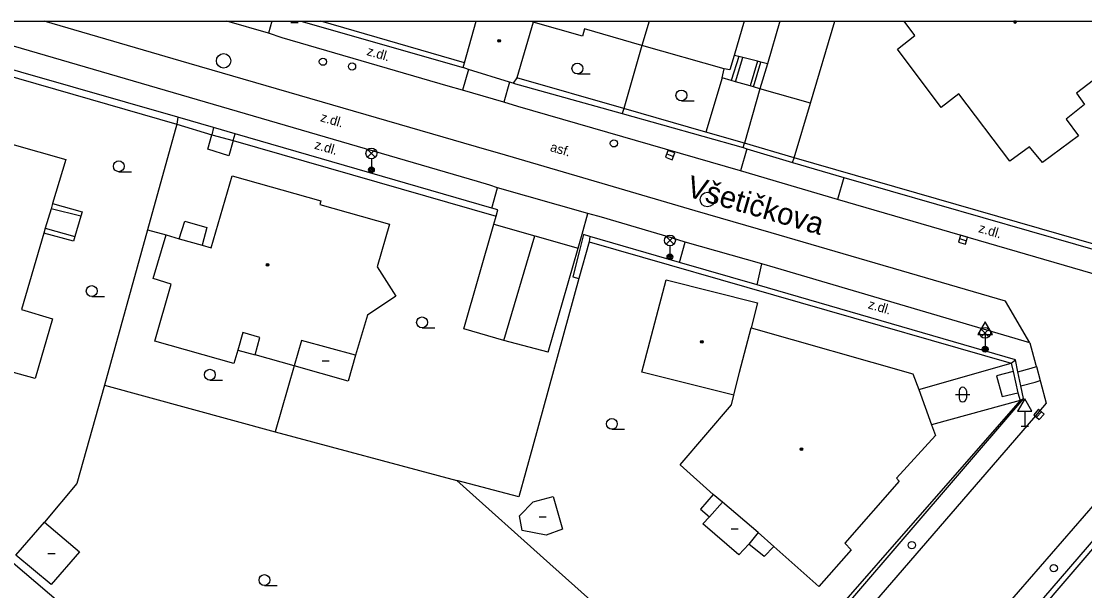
# Model space of a CAD drawing. Extents: x -600309 to -598967, y -1161267 to -1160292.
# Drawn here: x -599515.9 to -599442.5, y -1160331.7 to -1160292.3 of the extents above; entities that cross this region are included whole.
import ezdxf

# ---------------------------------------------------------------- set-up
doc = ezdxf.new("R2010")
doc.units = 0
for name, color, linetype in [('Level 10', 7, 'Continuous'), ('Level 11', 7, 'Continuous'), ('Level 27', 7, 'Continuous'), ('Level 28', 7, 'Continuous'), ('Level 33', 7, 'Continuous'), ('Level 34', 7, 'Continuous'), ('Level 36', 7, 'Continuous'), ('Level 39', 7, 'Continuous'), ('Level 40', 7, 'Continuous'), ('Level 5', 7, 'Continuous'), ('Level 50', 7, 'Continuous'), ('Level 51', 7, 'Continuous'), ('Level 52', 7, 'Continuous'), ('Level 7', 7, 'Continuous'), ('Level 8', 7, 'Continuous'), ('Vrstva 39', 7, 'Continuous'), ('Vrstva 63', 7, 'Continuous')]:
    doc.layers.add(name, color=color, linetype=linetype)

msp = doc.modelspace()

# ---------------------------------------------------------------- linework, layer by layer
at = {"layer": 'Level 10'}
for p, q in [((-599504.88, -1160297.45), (-599522.4337, -1160292.3474)), ((-599498.88, -1160293.18), (-599501.7446, -1160292.3474))]:
    msp.add_line(p, q, dxfattribs=at)
for points in [[(-599497.93, -1160293.48), (-599498.88, -1160293.18)], [(-599486.46, -1160296.83), (-599497.93, -1160293.48)], [(-599485.46, -1160297.1), (-599486.46, -1160296.83)], [(-599484.44, -1160303.42), (-599504.88, -1160297.45)], [(-599482.62, -1160297.93), (-599485.46, -1160297.1)], [(-599481.65, -1160298.23), (-599482.62, -1160297.93)], [(-599466.26, -1160302.68), (-599481.65, -1160298.23)], [(-599441.35, -1160309.96), (-599459.56, -1160304.65), (-599463.39, -1160303.53), (-599466.26, -1160302.68)], [(-599483.04, -1160303.84), (-599483.59, -1160303.67), (-599484.44, -1160303.42)], [(-599476.8, -1160305.62), (-599483.04, -1160303.84)], [(-599475.86, -1160305.88), (-599476.13, -1160305.81), (-599476.8, -1160305.62)], [(-599471.04, -1160307.31), (-599475.86, -1160305.88)], [(-599470.09, -1160307.61), (-599471.04, -1160307.31)], [(-599464.79, -1160309.1), (-599470.09, -1160307.61)], [(-599446.27, -1160314.56), (-599463.84, -1160309.38), (-599464.79, -1160309.1)], [(-599446.27, -1160314.56), (-599445.86, -1160316.09), (-599445.83, -1160316.2), (-599445.57, -1160317.16), (-599445.54, -1160317.25), (-599445.15, -1160318.73)], [(-599445.15, -1160318.73), (-599446.03, -1160319.75), (-599467.26, -1160344.33), (-599477.61, -1160356.27), (-599481, -1160360.18), (-599484.94, -1160364.73), (-599489.27, -1160369.71), (-599492.72, -1160373.69), (-599495.41, -1160376.79), (-599504.74, -1160387.55), (-599521.36, -1160406.71), (-599521.57, -1160406.95)], [(-599513.5, -1160408.64), (-599512.96, -1160408.02), (-599495.95, -1160388.3), (-599492.05, -1160383.78), (-599461.65, -1160348.56), (-599459.87, -1160346.51), (-599457.69, -1160344), (-599438.7, -1160322.13), (-599438.29, -1160321.66), (-599437.1599, -1160320.36)]]:
    msp.add_lwpolyline(points, dxfattribs=at)
at = {"layer": 'Level 11'}
msp.add_line((-599498.6351, -1160292.3474), (-599498.88, -1160293.18), dxfattribs=at)
for points in [[(-599446.27, -1160314.56), (-599447.95, -1160311.68), (-599464.15, -1160306.96), (-599469.39, -1160305.43), (-599475.44, -1160303.66), (-599482.89, -1160301.48), (-599483.79, -1160301.22), (-599504.36, -1160295.26), (-599514.3666, -1160292.3474)], [(-599463.5475, -1160292.3474), (-599464.41, -1160295.28), (-599464.92, -1160297.01)], [(-599464.41, -1160295.28), (-599464.87, -1160295.17), (-599465.1, -1160295.11), (-599466.1, -1160294.85), (-599466.39, -1160294.78), (-599466.71, -1160294.7)], [(-599466.39, -1160294.78), (-599466.91, -1160296.43)], [(-599466.61, -1160296.52), (-599466.1, -1160294.85)], [(-599465.1, -1160295.11), (-599465.6, -1160296.81)], [(-599465.37, -1160296.88), (-599464.87, -1160295.17)], [(-599485.05, -1160295.67), (-599485.46, -1160297.1)], [(-599467.54, -1160296.25), (-599467.39, -1160295.63)], [(-599482.22, -1160296.55), (-599482.62, -1160297.93)], [(-599467.54, -1160296.25), (-599468.67, -1160300)], [(-599461.43, -1160298.01), (-599464.92, -1160297.01), (-599465.37, -1160296.88), (-599465.6, -1160296.81), (-599466.61, -1160296.52), (-599466.91, -1160296.43), (-599467.54, -1160296.25)], [(-599464.92, -1160297.01), (-599466, -1160300.76)], [(-599502.66, -1160299.68), (-599502.79, -1160300.19)], [(-599501.31, -1160300.57), (-599501.62, -1160301.63), (-599503.05, -1160301.17), (-599502.79, -1160300.19)], [(-599501.31, -1160300.57), (-599501.18, -1160300.11)], [(-599465.82, -1160301.15), (-599466.26, -1160302.68)], [(-599466.08, -1160301.07), (-599466, -1160300.76)], [(-599459.12, -1160303.13), (-599459.56, -1160304.65)], [(-599483.45, -1160305.25), (-599483.04, -1160303.84)], [(-599513.78, -1160304.94), (-599511.74, -1160305.51), (-599511.83, -1160305.8)], [(-599511.83, -1160305.8), (-599513.89, -1160305.3)], [(-599477.48, -1160308.02), (-599477.2058, -1160307.0523), (-599476.8, -1160305.62)], [(-599511.83, -1160305.8), (-599512.24, -1160307.2)], [(-599505.03, -1160307.38), (-599504.65, -1160306.15), (-599503.14, -1160306.59), (-599503.46, -1160307.81)], [(-599483.31, -1160306.36), (-599483.15, -1160305.81)], [(-599512.24, -1160307.2), (-599512.34, -1160307.53), (-599514.39, -1160306.98)], [(-599514.3, -1160306.63), (-599512.24, -1160307.2)], [(-599507.23, -1160306.74), (-599505.94, -1160307.1)], [(-599470.49, -1160309), (-599470.09, -1160307.61)], [(-599465.11, -1160310.56), (-599464.79, -1160309.1)], [(-599500.98, -1160315.07), (-599499.79, -1160315.39)], [(-599453.95, -1160317.77), (-599447.57, -1160315.9699)], [(-599447.57, -1160315.9699), (-599447.44, -1160316.53)], [(-599447.44, -1160316.53), (-599448.59, -1160316.84), (-599448.19, -1160318.27), (-599447.12, -1160318)], [(-599447.44, -1160316.53), (-599447.12, -1160318)], [(-599447.1, -1160316.56), (-599446.18, -1160316.3)], [(-599446.18, -1160316.3), (-599445.83, -1160316.2)], [(-599446.9, -1160317.53), (-599445.92, -1160317.26)], [(-599445.92, -1160317.26), (-599445.57, -1160317.16)], [(-599447.12, -1160318), (-599446.94, -1160318.53)], [(-599446.94, -1160318.53), (-599453.07, -1160320.21)], [(-599468.15, -1160325.02), (-599469.02, -1160326.05)], [(-599469.02, -1160326.05), (-599468.4, -1160326.57)], [(-599464.62, -1160329.3), (-599465.69, -1160328.45)], [(-599463.9699, -1160328.61), (-599464.62, -1160329.3)]]:
    msp.add_lwpolyline(points, dxfattribs=at)
at = {"layer": 'Level 27'}
for p, q in [((-599471.3641, -1160301.5023), (-599470.8959, -1160301.6777)), ((-599451.14, -1160307.36), (-599450.66, -1160307.5)), ((-599445.8157, -1160319.6872), (-599445.4843, -1160319.3128))]:
    msp.add_line(p, q, dxfattribs=at)
for points in [[(-599471.4518, -1160301.7363), (-599470.9837, -1160301.9118), (-599470.8082, -1160301.4437), (-599471.2763, -1160301.2682)], [(-599451.21, -1160307.6), (-599450.73, -1160307.74), (-599450.59, -1160307.26), (-599451.07, -1160307.12)], [(-599445.6286, -1160319.8529), (-599445.2971, -1160319.4786), (-599445.6714, -1160319.1471), (-599446.0029, -1160319.5214)]]:
    msp.add_lwpolyline(points, close=True, dxfattribs=at)
for centre in [(-599501.97, -1160295.08), (-599468.55, -1160304.66)]:
    msp.add_circle(centre, 0.5, dxfattribs=at)
at = {"layer": 'Level 28'}
for centre in [(-599495.11, -1160295.14), (-599493.1, -1160295.47), (-599475.01, -1160300.78), (-599454.43, -1160328.53), (-599444.63, -1160330.12)]:
    msp.add_circle(centre, 0.25, dxfattribs=at)
at = {"layer": 'Level 33'}
for p, q in [((-599492.025, -1160301.74), (-599491.495, -1160301.21)), ((-599492.025, -1160301.21), (-599491.495, -1160301.74)), ((-599491.76, -1160301.85), (-599491.76, -1160302.6)), ((-599471.405, -1160307.75), (-599470.875, -1160307.22)), ((-599471.405, -1160307.22), (-599470.875, -1160307.75)), ((-599471.14, -1160307.86), (-599471.14, -1160308.61)), ((-599449.635, -1160314.13), (-599449.105, -1160313.6)), ((-599449.635, -1160313.6), (-599449.105, -1160314.13)), ((-599449.37, -1160314.24), (-599449.37, -1160314.99))]:
    msp.add_line(p, q, dxfattribs=at)
for centre, radius in [((-599491.76, -1160301.475), 0.375), ((-599491.76, -1160302.6), 0.2), ((-599491.76, -1160302.6), 0.1445), ((-599491.76, -1160302.6), 0.0876), ((-599471.14, -1160307.485), 0.375), ((-599471.14, -1160308.61), 0.2), ((-599471.14, -1160308.61), 0.1445), ((-599471.14, -1160308.61), 0.0876), ((-599449.37, -1160313.865), 0.375), ((-599449.37, -1160314.99), 0.2), ((-599449.37, -1160314.99), 0.1445), ((-599449.37, -1160314.99), 0.0876)]:
    msp.add_circle(centre, radius, dxfattribs=at)
at = {"layer": 'Level 34'}
for p, q in [((-599497.32, -1160292.43), (-599496.82, -1160292.43)), ((-599497.07, -1160292.3474), (-599497.07, -1160292.43)), ((-599449.37, -1160313.972), (-599449.37, -1160314.99)), ((-599449.62, -1160314.99), (-599449.12, -1160314.99)), ((-599446.63, -1160319.282), (-599446.63, -1160320.3)), ((-599446.88, -1160320.3), (-599446.38, -1160320.3))]:
    msp.add_line(p, q, dxfattribs=at)
for points in [[(-599449.87, -1160313.972), (-599448.87, -1160313.972), (-599449.37, -1160313.106)], [(-599447.13, -1160319.282), (-599446.13, -1160319.282), (-599446.63, -1160318.416)]]:
    msp.add_lwpolyline(points, close=True, dxfattribs=at)
at = {"layer": 'Level 36'}
for p, q in [((-599477.53, -1160295.985), (-599476.655, -1160295.985)), ((-599470.35, -1160297.845), (-599469.475, -1160297.845)), ((-599509.21, -1160302.735), (-599508.335, -1160302.735)), ((-599511.08, -1160311.355), (-599510.205, -1160311.355)), ((-599488.26, -1160313.515), (-599487.385, -1160313.515)), ((-599502.92, -1160317.135), (-599502.045, -1160317.135)), ((-599451.4159, -1160318.126), (-599450.4159, -1160318.126)), ((-599451.1659, -1160317.876), (-599451.1659, -1160318.376)), ((-599450.6659, -1160317.876), (-599450.6659, -1160318.376)), ((-599475.15, -1160320.525), (-599474.275, -1160320.525)), ((-599499.15, -1160331.315), (-599498.275, -1160331.315))]:
    msp.add_line(p, q, dxfattribs=at)
for centre in [(-599477.5301, -1160295.6099), (-599470.3501, -1160297.4699), (-599509.2101, -1160302.3599), (-599511.0801, -1160310.9799), (-599488.2601, -1160313.1399), (-599502.9201, -1160316.7599), (-599475.1501, -1160320.1499), (-599499.1501, -1160330.9399)]:
    msp.add_circle(centre, 0.375, dxfattribs=at)
for centre, start, end in [((-599450.9156, -1160317.8763), 0, 180), ((-599450.9156, -1160318.3763), 180, 0)]:
    msp.add_arc(centre, 0.25, start, end, dxfattribs=at)
at = {"layer": 'Level 39'}
for p, q in [((-599495.17, -1160315.8), (-599494.67, -1160315.8)), ((-599480.18, -1160326.58), (-599479.68, -1160326.58)), ((-599466.92, -1160327.39), (-599466.42, -1160327.39)), ((-599514.11, -1160329.11), (-599513.61, -1160329.11))]:
    msp.add_line(p, q, dxfattribs=at)
for centre, radius in [((-599447.3, -1160292.39), 0.0398), ((-599482.94, -1160293.7), 0.09), ((-599482.94, -1160293.7), 0.0398), ((-599498.93, -1160309.17), 0.09), ((-599498.93, -1160309.17), 0.0398), ((-599468.94, -1160314.48), 0.09), ((-599468.94, -1160314.48), 0.0398), ((-599462.06, -1160321.9), 0.09), ((-599462.06, -1160321.9), 0.0398)]:
    msp.add_circle(centre, radius, dxfattribs=at)
at = {"layer": 'Level 5'}
for p, q in [((-599485.34, -1160295.21), (-599484.5267, -1160292.3474)), ((-599480.59, -1160292.4), (-599480.5773, -1160292.3474)), ((-599472.5816, -1160292.3474), (-599473.07, -1160294.03)), ((-599454.2199, -1160293.32), (-599454.9523, -1160292.3474))]:
    msp.add_line(p, q, dxfattribs=at)
for points in [[(-599480.59, -1160292.4), (-599481.7199, -1160296.26)], [(-599477.19, -1160293.38), (-599480.59, -1160292.4)], [(-599466.0011, -1160292.3474), (-599466.71, -1160294.7), (-599467.01, -1160295.69)], [(-599477.05, -1160292.88), (-599477.19, -1160293.38)], [(-599473.07, -1160294.03), (-599477.05, -1160292.88)], [(-599467.39, -1160295.63), (-599473.07, -1160294.03)], [(-599455.42, -1160294.27), (-599454.2199, -1160293.32)], [(-599452.4, -1160298.3), (-599455.42, -1160294.27)], [(-599439.15, -1160294.32), (-599443.05, -1160297.31)], [(-599485.43, -1160295.55), (-599485.34, -1160295.21)], [(-599481.9699, -1160296.63), (-599482.22, -1160296.55), (-599485.05, -1160295.67), (-599485.43, -1160295.55)], [(-599467.01, -1160295.69), (-599467.39, -1160295.63)], [(-599481.7199, -1160296.26), (-599481.9699, -1160296.63)], [(-599451.19, -1160297.35), (-599452.4, -1160298.3)], [(-599447.65, -1160302), (-599451.19, -1160297.35)], [(-599443.05, -1160297.31), (-599442.51, -1160298.1)], [(-599442.51, -1160298.1), (-599443.77, -1160299.11)], [(-599443.77, -1160299.11), (-599442.92, -1160300.27)], [(-599520.19, -1160299.83), (-599512.88, -1160301.9)], [(-599442.92, -1160300.27), (-599445.4, -1160302.1)], [(-599446.3, -1160301.03), (-599447.65, -1160302)], [(-599445.4, -1160302.1), (-599446.3, -1160301.03)], [(-599512.88, -1160301.9), (-599513.78, -1160304.94)], [(-599502.83, -1160307.99), (-599501.39, -1160303.03)], [(-599501.39, -1160303.03), (-599495.25, -1160304.74)], [(-599513.78, -1160304.94), (-599513.89, -1160305.3)], [(-599495.25, -1160304.74), (-599495.33, -1160305.01)], [(-599495.33, -1160305.01), (-599490.51, -1160306.35)], [(-599513.89, -1160305.3), (-599514.3, -1160306.63)], [(-599490.51, -1160306.35), (-599491.36, -1160309.3)], [(-599485.38, -1160313.58), (-599483.31, -1160306.36)], [(-599483.31, -1160306.36), (-599480.47, -1160307.17), (-599477.48, -1160308.02)], [(-599514.39, -1160306.98), (-599515.93, -1160312.26)], [(-599514.3, -1160306.63), (-599514.39, -1160306.98)], [(-599506.83, -1160310.11), (-599505.94, -1160307.1)], [(-599505.94, -1160307.1), (-599505.03, -1160307.38)], [(-599505.03, -1160307.38), (-599503.46, -1160307.81)], [(-599503.46, -1160307.81), (-599502.83, -1160307.99)], [(-599479.54, -1160315.2), (-599477.48, -1160308.02)], [(-599491.36, -1160309.3), (-599490.07, -1160311.34)], [(-599505.6, -1160310.51), (-599506.83, -1160310.11)], [(-599506.7199, -1160314.43), (-599505.6, -1160310.51)], [(-599473.09, -1160316.57), (-599471.4, -1160310.21)], [(-599471.4, -1160310.21), (-599465.1, -1160311.8)], [(-599490.07, -1160311.34), (-599492.04, -1160312.64)], [(-599515.93, -1160312.26), (-599513.78, -1160312.9)], [(-599465.1, -1160311.8), (-599465.53, -1160313.51)], [(-599513.78, -1160312.9), (-599514.99, -1160317.01)], [(-599492.04, -1160312.64), (-599492.85, -1160315.4)], [(-599500.65, -1160313.83), (-599500.98, -1160315.07)], [(-599499.4699, -1160314.18), (-599500.65, -1160313.83)], [(-599482.61, -1160314.4), (-599485.38, -1160313.58)], [(-599466.33, -1160316.58), (-599465.53, -1160313.51)], [(-599465.53, -1160313.51), (-599454.37, -1160316.69)], [(-599501.26, -1160315.99), (-599506.7199, -1160314.43)], [(-599499.79, -1160315.39), (-599499.4699, -1160314.18)], [(-599496.58, -1160314.4), (-599497.1, -1160316.15)], [(-599492.85, -1160315.4), (-599496.58, -1160314.4)], [(-599479.54, -1160315.2), (-599482.61, -1160314.4)], [(-599500.98, -1160315.07), (-599501.26, -1160315.99)], [(-599497.1, -1160316.15), (-599499.79, -1160315.39)], [(-599492.85, -1160315.4), (-599493.37, -1160317.2)], [(-599514.99, -1160317.01), (-599517.1599, -1160316.4099)], [(-599493.37, -1160317.2), (-599497.1, -1160316.15)], [(-599466.7199, -1160318.18), (-599473.09, -1160316.57)], [(-599466.7199, -1160318.18), (-599466.33, -1160316.58)], [(-599454.37, -1160316.69), (-599453.95, -1160317.77)], [(-599466.88, -1160318.84), (-599466.7199, -1160318.18)], [(-599453.95, -1160317.77), (-599453.07, -1160320.21)], [(-599470.43, -1160322.98), (-599466.88, -1160318.84)], [(-599453.07, -1160320.21), (-599452.79, -1160320.96)], [(-599452.79, -1160320.96), (-599455.48, -1160323.9)], [(-599468.15, -1160325.02), (-599470.43, -1160322.98)], [(-599455.3, -1160324.12), (-599459.07, -1160328.4)], [(-599455.48, -1160323.9), (-599455.3, -1160324.12)], [(-599468.4, -1160326.57), (-599467.51, -1160325.56)], [(-599467.51, -1160325.56), (-599468.15, -1160325.02)], [(-599465.04, -1160327.65), (-599467.51, -1160325.56)], [(-599468.86, -1160327.05), (-599468.4, -1160326.57)], [(-599466.38, -1160329.19), (-599468.86, -1160327.05)], [(-599465.04, -1160327.65), (-599465.69, -1160328.45)], [(-599463.9699, -1160328.61), (-599465.04, -1160327.65)], [(-599465.69, -1160328.45), (-599466.38, -1160329.19)], [(-599459.07, -1160328.4), (-599458.63, -1160328.84)], [(-599460.85, -1160331.38), (-599463.9699, -1160328.61)], [(-599458.63, -1160328.84), (-599460.85, -1160331.38)]]:
    msp.add_lwpolyline(points, dxfattribs=at)
at = {"layer": 'Level 51'}
for points in [[(-599497.1, -1160316.15), (-599498.4099, -1160320.71)], [(-599510.2, -1160317.49), (-599512.12, -1160324.27)], [(-599510.2, -1160317.49), (-599498.4099, -1160320.71)], [(-599498.4099, -1160320.71), (-599485.86, -1160324.07)], [(-599480.62, -1160321.7), (-599481.58, -1160325.18)], [(-599481.58, -1160325.18), (-599485.86, -1160324.07)], [(-599485.86, -1160324.07), (-599479.43, -1160329.82)], [(-599512.12, -1160324.27), (-599514.35, -1160326.94)], [(-599516.6599, -1160329.61), (-599500.03, -1160343.82)]]:
    msp.add_lwpolyline(points, dxfattribs=at)
at = {"layer": 'Level 52'}
for points in [[(-599482.61, -1160314.4), (-599480.47, -1160307.17)], [(-599481.53, -1160326.51), (-599480.59, -1160325.53)], [(-599480.59, -1160325.53), (-599479.21, -1160325.1599)], [(-599479.21, -1160325.1599), (-599478.57, -1160327.43)], [(-599516.32, -1160329.2199), (-599514.35, -1160326.94)], [(-599514.35, -1160326.94), (-599511.92, -1160329)], [(-599481.34, -1160327.52), (-599481.53, -1160326.51)], [(-599479.69, -1160327.84), (-599481.34, -1160327.52)], [(-599478.57, -1160327.43), (-599479.69, -1160327.84)], [(-599513.89, -1160331.25), (-599516.32, -1160329.2199)], [(-599511.92, -1160329), (-599513.89, -1160331.25)]]:
    msp.add_lwpolyline(points, dxfattribs=at)
at = {"layer": 'Level 7'}
for p, q in [((-599496.6349, -1160292.3474), (-599485.43, -1160295.55)), ((-599485.34, -1160295.21), (-599495.2646, -1160292.3474))]:
    msp.add_line(p, q, dxfattribs=at)
for points in [[(-599433.5086, -1160292.3474), (-599428.12, -1160297.36), (-599438.65, -1160308.67), (-599462.57, -1160301.78)], [(-599462.57, -1160301.78), (-599461.43, -1160298.01), (-599459.7425, -1160292.3474)], [(-599505.14, -1160298.96), (-599523.23, -1160293.79)], [(-599473.07, -1160294.03), (-599474.32, -1160298.38)], [(-599523.35, -1160294.2199), (-599505.21, -1160299.46)], [(-599481.9699, -1160296.63), (-599474.44, -1160298.7199)], [(-599474.32, -1160298.38), (-599481.7199, -1160296.26)], [(-599474.32, -1160298.38), (-599474.44, -1160298.7199)], [(-599466, -1160300.76), (-599468.67, -1160300), (-599474.32, -1160298.38)], [(-599505.14, -1160298.96), (-599505.21, -1160299.46)], [(-599483.15, -1160305.81), (-599483.02, -1160305.37), (-599483.45, -1160305.25), (-599501.18, -1160300.11), (-599502.66, -1160299.68), (-599505.14, -1160298.96)], [(-599474.44, -1160298.7199), (-599466.08, -1160301.07)], [(-599505.21, -1160299.46), (-599507.23, -1160306.74)], [(-599505.21, -1160299.46), (-599502.79, -1160300.19)], [(-599502.79, -1160300.19), (-599501.31, -1160300.57)], [(-599501.31, -1160300.57), (-599483.15, -1160305.81)], [(-599466.08, -1160301.07), (-599465.82, -1160301.15), (-599462.67, -1160302.11)], [(-599462.57, -1160301.78), (-599466, -1160300.76)], [(-599462.67, -1160302.11), (-599462.57, -1160301.78)], [(-599462.67, -1160302.11), (-599459.12, -1160303.13), (-599439.92, -1160308.67), (-599438.95, -1160308.95), (-599438.52, -1160309.08)], [(-599507.23, -1160306.74), (-599510.2, -1160317.49)], [(-599477.11, -1160307.08), (-599477.42, -1160308.26)], [(-599476.67, -1160307.21), (-599477.11, -1160307.08)], [(-599476.67, -1160307.21), (-599476.73, -1160307.57)], [(-599447.27, -1160315.7199), (-599465.11, -1160310.56), (-599470.49, -1160309), (-599476.67, -1160307.21)], [(-599476.73, -1160307.57), (-599477.43, -1160310.12)], [(-599476.73, -1160307.57), (-599447.57, -1160315.9699)], [(-599477.42, -1160308.26), (-599477.84, -1160309.99), (-599477.43, -1160310.12)], [(-599477.43, -1160310.12), (-599480.62, -1160321.7)], [(-599447.57, -1160315.9699), (-599447.27, -1160315.7199)], [(-599446.94, -1160318.53), (-599466.7199, -1160341.14)], [(-599446.7199, -1160318.39), (-599447.14, -1160318.88), (-599466.45, -1160341.39)], [(-599446.94, -1160318.53), (-599446.7199, -1160318.39)], [(-599456.2, -1160344.8), (-599437.13, -1160322.67), (-599436.01, -1160321.37)], [(-599455.87, -1160345.09), (-599436.03, -1160321.9099), (-599433.53, -1160324.21), (-599435.37, -1160326.4)], [(-599479.43, -1160329.82), (-599471.21, -1160337.17)]]:
    msp.add_lwpolyline(points, dxfattribs=at)
at = {"layer": 'Level 8'}
msp.add_lwpolyline([(-599446.7199, -1160318.39), (-599446.9, -1160317.53), (-599447.1, -1160316.56), (-599447.27, -1160315.7199)], dxfattribs=at)
at = {"layer": 'Vrstva 39'}
msp.add_line((-599447.2207, -1160292.3474), (-599447.3793, -1160292.3474), dxfattribs=at)
msp.add_arc((-599447.3, -1160292.39), 0.09, 151.738197, 28.261803, dxfattribs=at)
at = {"layer": 'Vrstva 63'}
msp.add_lwpolyline([(-600308.541, -1160292.3474), (-598967.1085, -1160292.3474), (-598967.1085, -1161267.0314), (-600308.541, -1161267.0314)], close=True, dxfattribs=at)

# ---------------------------------------------------------------- texts
at = {"layer": 'Level 40'}
for s, p in [('z.dl.', (-599492.13, -1160294.67)), ('z.dl.', (-599495.33, -1160299.24)), ('z.dl.', (-599495.74, -1160301.14)), ('asf.', (-599479.46, -1160301.3)), ('z.dl.', (-599449.87, -1160306.9)), ('z.dl.', (-599457.5, -1160312.16))]:
    msp.add_text(s, height=0.65, rotation=343.587156, dxfattribs=at).set_placement(p)
at = {"layer": 'Level 50'}
msp.add_text('Všetičkova', height=1.5, rotation=343.813156, dxfattribs=at).set_placement((-599470.0801, -1160304.4116))

doc.saveas('drawing.dxf')
